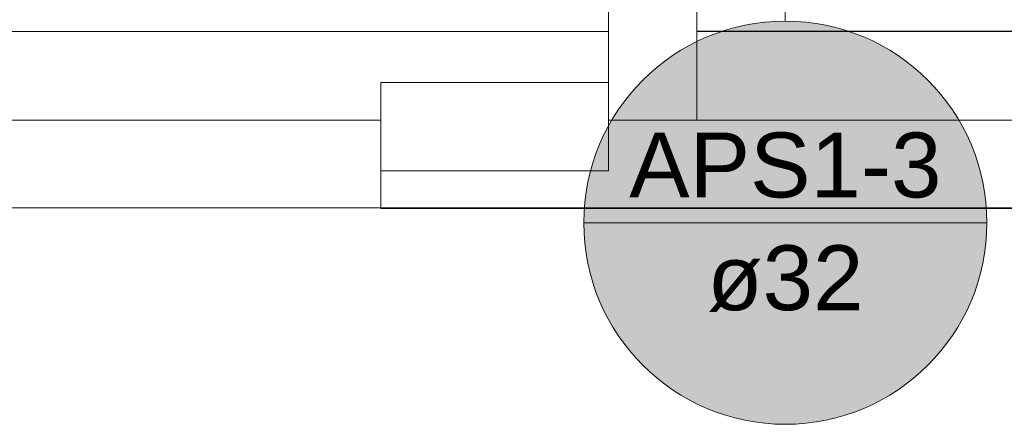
# Model space of a CAD drawing. Header units: millimetres. Extents: x -261 to 187, y -214 to 106.
# Tile 320 of 656: x -210.923 to -209.254, y -90.012 to -89.326. Entities that reach past the tile are written whole.
import ezdxf

# ---------------------------------------------------------------- set-up
doc = ezdxf.new("R2010")
doc.units = ezdxf.units.MM
doc.header["$LTSCALE"] = 0.005
doc.header["$MEASUREMENT"] = 0
doc.linetypes.add('NULL', pattern=[0])
for name, color, linetype, lineweight in [('AP-Indicação coluna Ar condicionado', 5, 'Continuous', 13), ('IFC-Laje-Contorno', 9, 'Continuous', 5), ('IFC-Parede padrão-Contorno', 9, 'Continuous', 5), ('IFC-Parede-Contorno', 9, 'Continuous', 5), ('IFC-Viga-Contorno', 9, 'Continuous', 5)]:
    doc.layers.add(name, color=color, linetype=linetype, lineweight=lineweight)
doc.styles.add('Arial', font='arial.ttf')

msp = doc.modelspace()

# ---------------------------------------------------------------- hatches: boundary and pattern name
at = {"layer": 'AP-Indicação coluna Ar condicionado', "linetype": 'Continuous'}
msp.add_hatch(color=161, dxfattribs=at).paths.add_polyline_path([(-209.2832, -89.6699), (-209.2845, -89.6402), (-209.2883, -89.6106), (-209.2948, -89.5815), (-209.3038, -89.553), (-209.3152, -89.5255), (-209.3289, -89.499), (-209.345, -89.4739), (-209.3631, -89.4502), (-209.3833, -89.4282), (-209.4053, -89.4081), (-209.4289, -89.3899), (-209.4541, -89.3739), (-209.4805, -89.3602), (-209.5081, -89.3487), (-209.5365, -89.3398), (-209.5656, -89.3333), (-209.5952, -89.3294), (-209.625, -89.3281), (-209.6548, -89.3294), (-209.6843, -89.3333), (-209.7134, -89.3398), (-209.7419, -89.3487), (-209.7694, -89.3602), (-209.7959, -89.3739), (-209.821, -89.3899), (-209.8447, -89.4081), (-209.8667, -89.4282), (-209.8868, -89.4502), (-209.905, -89.4739), (-209.921, -89.499), (-209.9348, -89.5255), (-209.9462, -89.553), (-209.9551, -89.5815), (-209.9616, -89.6106), (-209.9655, -89.6402), (-209.9668, -89.6699), (-209.9655, -89.6997), (-209.9616, -89.7293), (-209.9551, -89.7584), (-209.9462, -89.7869), (-209.9348, -89.8144), (-209.921, -89.8409), (-209.905, -89.866), (-209.8868, -89.8897), (-209.8667, -89.9116), (-209.8447, -89.9318), (-209.821, -89.9499), (-209.7959, -89.966), (-209.7694, -89.9797), (-209.7419, -89.9911), (-209.7134, -90.0001), (-209.6843, -90.0066), (-209.6548, -90.0105), (-209.625, -90.0118), (-209.5952, -90.0105), (-209.5656, -90.0066), (-209.5365, -90.0001), (-209.5081, -89.9911), (-209.4805, -89.9797), (-209.4541, -89.966), (-209.4289, -89.9499), (-209.4053, -89.9318), (-209.3833, -89.9116), (-209.3631, -89.8897), (-209.345, -89.866), (-209.3289, -89.8409), (-209.3152, -89.8144), (-209.3038, -89.7869), (-209.2948, -89.7584), (-209.2883, -89.7293), (-209.2845, -89.6997)])

# ---------------------------------------------------------------- linework, layer by layer
at = {"layer": 'AP-Indicação coluna Ar condicionado'}
for p, q in [((-209.625, -89.3281), (-209.625, -88.9513)), ((-209.9668, -89.6699), (-209.2832, -89.6699))]:
    msp.add_line(p, q, dxfattribs=at)
msp.add_circle((-209.625, -89.6699), 0.3418, dxfattribs=at)
msp.add_circle((-209.625, -89.6699), 0.3418, dxfattribs=at)
at = {"layer": 'IFC-Laje-Contorno', "lineweight": 5}
for p, q in [((-209.775, -89.3454), (-209.775, -88.8872)), ((-209.775, -89.3454), (-208.4251, -89.3454)), ((-215.5883, -89.4959), (-210.3108, -89.4959))]:
    msp.add_line(p, q, dxfattribs=at)
at = {"layer": 'IFC-Parede padrão-Contorno', "lineweight": 5}
for p, q in [((-210.3108, -89.4321), (-209.9353, -89.4321)), ((-210.3108, -89.5821), (-210.3108, -89.4361)), ((-209.925, -89.5821), (-209.925, -89.4361)), ((-210.3108, -89.5821), (-209.9353, -89.5821))]:
    msp.add_line(p, q, dxfattribs=at)
at = {"layer": 'IFC-Parede-Contorno', "lineweight": 5}
for p, q in [((-209.925, -89.4959), (-209.925, -89.2562)), ((-209.775, -89.4959), (-209.775, -89.2562)), ((-210.3108, -89.4321), (-209.9257, -89.4321)), ((-210.3108, -89.575), (-210.3108, -89.4321)), ((-210.2202, -89.4321), (-209.925, -89.4321)), ((-209.925, -89.5468), (-209.925, -89.4321)), ((-209.925, -89.4958), (-197.9846, -89.4958)), ((-209.925, -89.5821), (-209.925, -89.4959)), ((-209.775, -89.4958), (-209.1001, -89.4958)), ((-210.3108, -89.6458), (-210.3108, -89.5821)), ((-210.3108, -89.5851), (-210.3108, -89.5821)), ((-210.3108, -89.6458), (-210.3108, -89.5851)), ((-210.2202, -89.5821), (-209.925, -89.5821)), ((-211.5771, -89.6447), (-210.6385, -89.6447)), ((-211.1642, -89.6447), (-210.6893, -89.6447)), ((-210.6893, -89.6447), (-210.3353, -89.6447)), ((-210.6385, -89.6447), (-210.3108, -89.6447)), ((-210.3353, -89.6447), (-210.2997, -89.6447)), ((-210.3108, -89.6458), (-191.6288, -89.6458)), ((-210.2997, -89.6447), (-207.2207, -89.6447))]:
    msp.add_line(p, q, dxfattribs=at)
at = {"layer": 'IFC-Viga-Contorno', "lineweight": 5}
for p, q in [((-212.1015, -89.3458), (-209.925, -89.3458)), ((-209.775, -89.3458), (-208.4251, -89.3458))]:
    msp.add_line(p, q, dxfattribs=at)

# ---------------------------------------------------------------- texts
at = {"layer": 'AP-Indicação coluna Ar condicionado', "linetype": 'NULL', "char_height": 0.11, "attachment_point": 8, "line_spacing_factor": 0.6, "style": 'Arial'}
for s, insert, width in [('APS1-3', (-209.625, -89.6286), 1.059253), ('ø32', (-209.625, -89.8212), 0.529543)]:
    msp.add_mtext(s, dxfattribs=dict(at, insert=insert, width=width))

doc.saveas('drawing.dxf')
